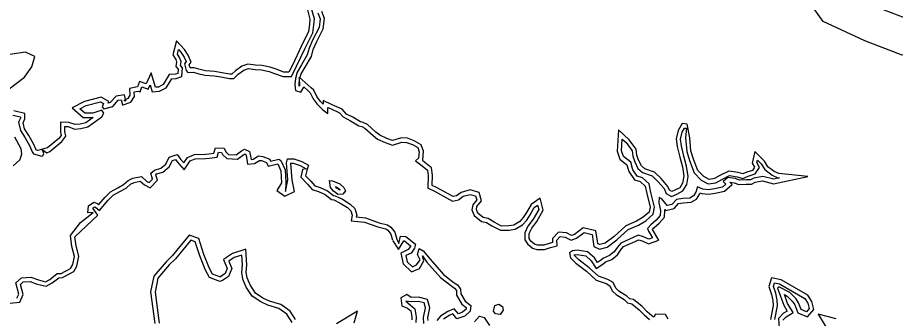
# Model space of a CAD drawing. Extents: x 2160437 to 2172832, y 205694 to 212444.
# Drawn here: x 2164674 to 2165285, y 209408 to 209618 of the extents above; entities that cross this region are included whole.
import ezdxf

# ---------------------------------------------------------------- set-up
doc = ezdxf.new("R2010")
doc.units = 0
for name, color, linetype in [('RD_EX_H2O', 7, 'Continuous'), ('RD_EX_VEG_ShrubLine', 7, 'Continuous'), ('RD_EX_VEG_TreeLine', 7, 'Continuous')]:
    doc.layers.add(name, color=color, linetype=linetype)

msp = doc.modelspace()

# ---------------------------------------------------------------- linework, layer by layer
at = {"layer": 'RD_EX_H2O'}
for points in [[(2164670.43, 209549.71), (2164675.76, 209548.49), (2164675.78, 209547.7), (2164674.39, 209544.72), (2164675.61, 209539.09), (2164678.84, 209533.94), (2164682.21, 209528.01), (2164683.88, 209524.09), (2164684.83, 209522.71), (2164690.62, 209521.16), (2164691.2, 209521.39), (2164692.03, 209523), (2164690.75, 209525.78), (2164694.14, 209523.44), (2164696.11, 209524.48), (2164704.52, 209531.3), (2164707.29, 209534.98), (2164706.48, 209538.28), (2164706.47, 209541.76), (2164708.9, 209541.71), (2164713.39, 209540.07), (2164717.77, 209540.35), (2164722.56, 209541.58), (2164732.29, 209548.65), (2164733.68, 209551.09), (2164732.33, 209553.19), (2164726.05, 209551.06), (2164720.51, 209551), (2164716.93, 209554.15), (2164721.36, 209556.44), (2164731.45, 209559.04), (2164733.51, 209557.88), (2164732.57, 209555.48), (2164733.85, 209554.19), (2164739.91, 209555.82), (2164743.78, 209560.1), (2164745.9, 209560.42), (2164746.72, 209557), (2164747.29, 209556.92), (2164752.5, 209558.81), (2164755.04, 209562.78), (2164754.82, 209565.93), (2164757.64, 209566.48), (2164759.01, 209566.05), (2164760.3, 209569.37), (2164764.69, 209567.79), (2164766.13, 209570.75), (2164767.47, 209566.07), (2164772.63, 209566.36), (2164777.26, 209568.69), (2164781.04, 209575.04), (2164784.24, 209575.24), (2164788.08, 209576.59), (2164788.59, 209582.6), (2164787.18, 209584.43), (2164787.57, 209587.07), (2164786.51, 209589.82), (2164784.98, 209592.17), (2164785.83, 209595.45), (2164787.46, 209593.71), (2164789.79, 209590.04), (2164791.15, 209587.04), (2164790.07, 209585.54), (2164791.09, 209580.95), (2164792.21, 209579.56), (2164796.25, 209579.74), (2164799.19, 209578.8), (2164804.14, 209577.68), (2164810.69, 209577.18), (2164815.31, 209576.38), (2164821.26, 209575.19), (2164824.22, 209575.25), (2164827.32, 209578.19), (2164831.38, 209581.13), (2164834.52, 209582.25), (2164839.16, 209581.63), (2164843.49, 209581.27), (2164848.94, 209580.17), (2164852.73, 209578.85), (2164858.64, 209576.65), (2164864.41, 209576.55), (2164868.05, 209583.8), (2164874.04, 209596.37), (2164879.31, 209607.04), (2164880.05, 209612.76), (2164880.43, 209616.85), (2164878.25, 209624.77)], [(2164882.86, 209621.11), (2164884.48, 209616.79), (2164883.75, 209610.7), (2164879.46, 209602.36), (2164876.73, 209596.49), (2164875.53, 209591.75), (2164871.54, 209584.77), (2164868.46, 209579.73), (2164867.19, 209575.37), (2164866.81, 209571.41), (2164867.05, 209568.84), (2164867.34, 209566.92), (2164870.97, 209565.66), (2164873.06, 209569.29), (2164873.06, 209569.42), (2164876.2, 209566.64), (2164877.56, 209565.38), (2164879.69, 209561.14), (2164882.35, 209557.39), (2164886.05, 209553.71), (2164889.93, 209550.97), (2164889.73, 209555.13), (2164891.64, 209554.28), (2164898.03, 209551.39), (2164900.62, 209548.44), (2164905.72, 209545.76), (2164911.38, 209542.17), (2164913.53, 209541.76), (2164915.67, 209540.63), (2164921.3, 209535.62), (2164924.43, 209533.09), (2164929.87, 209530.62), (2164934.93, 209528.79), (2164941.43, 209530.88), (2164944.71, 209530.69), (2164948.7, 209529.16), (2164952.45, 209527.07), (2164953.37, 209524.27), (2164953.04, 209519.74), (2164950.94, 209517.98), (2164955.47, 209514.41), (2164959.26, 209511.47), (2164959.75, 209507.72), (2164959.42, 209498.87), (2164959.62, 209498.78), (2164964.14, 209496.66), (2164976.62, 209489.81), (2164980.85, 209490.69), (2164984.04, 209493.17), (2164988.94, 209494.47), (2164992.77, 209493.38), (2164993.58, 209490.62), (2164990.89, 209487.25), (2164990.25, 209483.64), (2164991.78, 209479.67), (2164996.88, 209475.49), (2165000.46, 209474.92), (2165004.2, 209472.54), (2165010.09, 209469.45), (2165016.17, 209469.51), (2165020.4, 209470.27), (2165025.46, 209473.18), (2165028.42, 209476.6), (2165030.78, 209480.29), (2165033.66, 209485.31), (2165035.99, 209486.91), (2165036.74, 209483.88), (2165032.93, 209477.3), (2165029.25, 209472.4), (2165027.16, 209467.81), (2165027.12, 209462.86), (2165028.95, 209459.95), (2165032.34, 209457.06), (2165035.36, 209456.03), (2165040.85, 209456.11), (2165044.98, 209457.45), (2165049.51, 209458.62), (2165049.3, 209462.61), (2165051.64, 209465.05), (2165055.24, 209464.77), (2165059.31, 209462.61), (2165063, 209463.91), (2165068.48, 209468.01), (2165073.92, 209466.62), (2165074.79, 209461.43), (2165075.12, 209458.11), (2165079.08, 209456.36), (2165084.33, 209457.8), (2165091.19, 209462.73), (2165099.05, 209470.04), (2165106.29, 209473.12), (2165111.4, 209476.13), (2165116.44, 209480.6), (2165117.53, 209485.63), (2165114.98, 209495.82), (2165113.64, 209501.86), (2165109.03, 209506.06), (2165105.3, 209507.12), (2165102.27, 209511.64), (2165100.9, 209516.92), (2165095.81, 209520.86), (2165094.4, 209524.96), (2165094.93, 209533.05), (2165097.6, 209530.55), (2165101.83, 209524.84), (2165102.25, 209521.06), (2165103.61, 209517.1), (2165105.88, 209512.61), (2165109.03, 209509.72), (2165115.79, 209507.38), (2165119.77, 209503.52), (2165124.07, 209498.5), (2165125.5, 209495.23), (2165129.23, 209493.09), (2165132.96, 209494.74), (2165137.2, 209496.87), (2165139.84, 209501.33), (2165140.94, 209507.08), (2165139.75, 209514.26), (2165137.91, 209521.19), (2165136.28, 209528.44), (2165135.52, 209533.09), (2165136.72, 209537.96), (2165138.31, 209540.73), (2165139.67, 209540.55), (2165139.06, 209533.92), (2165139.85, 209524.34), (2165141.76, 209518.1), (2165145, 209509.47), (2165149.9, 209504.42), (2165154.87, 209501.86), (2165160.11, 209502.59), (2165164.34, 209504.97), (2165169.67, 209507.64), (2165174.98, 209506.79), (2165179.03, 209505.53), (2165182.79, 209507.1), (2165187.52, 209508.72), (2165190.68, 209513.13), (2165188.74, 209516.74), (2165189.13, 209518.43), (2165191.78, 209515.76), (2165194.2, 209511.75), (2165199.29, 209507.81), (2165203.24, 209506.06), (2165204.62, 209505.93), (2165200.52, 209505.05), (2165192.85, 209507.07), (2165186.69, 209505.91), (2165184.23, 209504.66), (2165181.23, 209504.67), (2165176.63, 209504.44), (2165173.71, 209505.55), (2165168.43, 209506.21), (2165165.29, 209503.59), (2165167.17, 209501.62), (2165164.72, 209499.47), (2165159.23, 209498.31), (2165155.09, 209497.75), (2165151.12, 209498.13), (2165147.34, 209499.74), (2165146.28, 209496.14), (2165144.52, 209493.38), (2165142.04, 209491.97), (2165137.07, 209491.59), (2165132.76, 209490.93), (2165129.47, 209487.41), (2165126.26, 209486.68), (2165122.52, 209491.33), (2165120.71, 209492.26), (2165120.48, 209488.64), (2165121.61, 209483.34), (2165121.41, 209479.78), (2165118.54, 209476.56), (2165114.81, 209473.29), (2165112.5, 209470.78), (2165113.18, 209468.93), (2165116, 209464.2), (2165113.46, 209463.35), (2165109.78, 209464.92), (2165106.02, 209466.17), (2165102.6, 209464.39), (2165093.96, 209460.6), (2165091.67, 209457.73), (2165089.41, 209454.53), (2165086.18, 209451.83), (2165081.85, 209450.03), (2165079.74, 209448.39), (2165077.72, 209447.07), (2165075.71, 209450.24), (2165070.85, 209454.55), (2165063.43, 209455.68), (2165060.27, 209455.17), (2165058.2, 209453.75), (2165058.83, 209450.29), (2165062.72, 209446.65), (2165069.95, 209441.05), (2165076.86, 209434.75), (2165083.64, 209432.46), (2165086.29, 209430.86), (2165088.04, 209427.39), (2165090.67, 209424.79), (2165096.2, 209421.31), (2165098.69, 209418.83), (2165101.59, 209418.33), (2165106.76, 209414.05), (2165110.29, 209410.51), (2165113.95, 209407.27)], [(2164671.46, 209534.7), (2164675.86, 209526.52), (2164676.34, 209522.47), (2164675.32, 209518.67), (2164670.61, 209514.4)], [(2164673.14, 209422.2), (2164674.45, 209425.03), (2164672.33, 209432.8), (2164676.45, 209436.43), (2164682.84, 209436.77), (2164688.25, 209434.92), (2164693.14, 209433.65), (2164696.2, 209435.28), (2164701.31, 209439.25), (2164704.05, 209439.47), (2164710.56, 209442.94), (2164712.06, 209445.63), (2164713.24, 209451.28), (2164711.41, 209458.09), (2164710.46, 209465.82), (2164717.59, 209475), (2164726.42, 209481.94), (2164722.7, 209481.67), (2164723.07, 209486.42), (2164726.9, 209489.1), (2164729.37, 209488.18), (2164730.34, 209487.39), (2164734.57, 209492.47), (2164738.48, 209496.31), (2164743.51, 209499.11), (2164747.57, 209501.39), (2164750.63, 209504.1), (2164753.94, 209505.75), (2164759.92, 209507.06), (2164763.81, 209503.54), (2164765.42, 209502.7), (2164767.76, 209505.14), (2164766.41, 209509.27), (2164769.11, 209511.44), (2164773.37, 209512.66), (2164776.96, 209515.5), (2164779.31, 209520.52), (2164784.81, 209522.39), (2164787.25, 209518.97), (2164789.4, 209516.52), (2164792.03, 209520.27), (2164796.86, 209522.26), (2164804.63, 209522.47), (2164806.87, 209522.8), (2164810.36, 209523.23), (2164811.54, 209526.84), (2164817.56, 209526.75), (2164818.83, 209524.09), (2164820.72, 209522.41), (2164825.89, 209522.16), (2164829.71, 209524.84), (2164831.86, 209526.04), (2164835.3, 209524.46), (2164835.76, 209522.39), (2164836.34, 209518.84), (2164837.73, 209519), (2164841.63, 209521.29), (2164844.44, 209521), (2164849.36, 209519), (2164849.98, 209517.7), (2164855.69, 209518.95), (2164857.03, 209518.18), (2164860.05, 209511.62), (2164860.47, 209502.69), (2164860.29, 209496.47), (2164862.04, 209504.75), (2164860.98, 209516.42), (2164861.74, 209519.21), (2164866.08, 209519.26), (2164871.63, 209517.46), (2164876.26, 209514.92), (2164875.16, 209511.09), (2164874.33, 209507.45), (2164877.88, 209503.71), (2164880.73, 209500.53), (2164884.52, 209499.21), (2164889.58, 209496.97), (2164893.8, 209493.78), (2164895.04, 209493.47), (2164899.98, 209491.1), (2164905.29, 209487.67), (2164908.57, 209484.65), (2164909.96, 209480.08), (2164909.67, 209478.77), (2164916.11, 209478.13), (2164921.09, 209476.4), (2164925.58, 209474.77), (2164931.42, 209473.2), (2164933.72, 209471.76), (2164936.46, 209468.21), (2164937.84, 209463.34)], [(2164865.08, 209405.1), (2164861.28, 209410.99), (2164855.74, 209415), (2164848.13, 209417.29), (2164843.15, 209419.57), (2164837.14, 209423.61), (2164833, 209429.94), (2164830.71, 209435.45), (2164829.95, 209440.1), (2164830.35, 209445.44), (2164829.93, 209452.22), (2164824.67, 209450.48), (2164820.83, 209448.04), (2164823.05, 209442.92), (2164820.71, 209437.37), (2164816.34, 209434.39), (2164814.54, 209433.87), (2164807.46, 209436.53), (2164804.62, 209441.63), (2164800.72, 209451.63), (2164797.45, 209461.41), (2164794.28, 209462.51), (2164783.57, 209449.7), (2164779.28, 209445.43), (2164771.34, 209436.19), (2164769.41, 209426.43), (2164772.31, 209404.71)], [(2164937.84, 209463.34), (2164939.25, 209460.32), (2164940.54, 209465.38), (2164944.28, 209465.16), (2164950.82, 209459.92), (2164950.27, 209457.05), (2164947.8, 209453.65), (2164944.08, 209451.88), (2164945.06, 209447.61), (2164948.78, 209444.1), (2164951.67, 209445.34), (2164954.18, 209448.84), (2164952.29, 209452.68), (2164953.4, 209456.68), (2164956.17, 209455.09), (2164961.05, 209449.33), (2164970.5, 209438.73), (2164977.88, 209432.94), (2164980.27, 209431.46), (2164982.33, 209428.39), (2164982.43, 209425.1), (2164985.49, 209420.09), (2164989.38, 209417.11), (2164988.97, 209413.22), (2164985.38, 209409.71), (2164979.78, 209407.76), (2164976.97, 209411.17), (2164974.83, 209410.26), (2164970.35, 209407.45)], [(2165201.24, 209407.22), (2165203.18, 209416.85), (2165202.87, 209420.88), (2165201.89, 209425.57), (2165200.27, 209430.42), (2165200.99, 209432.86), (2165204.51, 209432.14), (2165222.22, 209421.95), (2165224.29, 209418.63), (2165225.19, 209415), (2165223.21, 209412.7), (2165219.59, 209414.25), (2165217.85, 209418.85), (2165216.03, 209421.64), (2165211.75, 209426.05), (2165204.04, 209430.13), (2165203.07, 209429.18), (2165205.4, 209422.93), (2165207.43, 209417.24), (2165209.87, 209413.16), (2165207.29, 209411.67), (2165203.83, 209408.05), (2165204.33, 209401.59)], [(2164956.77, 209404.54), (2164956.58, 209408.7), (2164957.86, 209415.38), (2164956.87, 209418.82), (2164952.73, 209419.88), (2164947.85, 209419.7), (2164944.08, 209420.12), (2164947.16, 209417.61), (2164950.36, 209414.81), (2164951.48, 209409.23), (2164951.1, 209405.14)], [(2164991.94, 209405.75), (2164995.47, 209409.52), (2164998.85, 209408.62), (2165002.52, 209403.1)]]:
    msp.add_lwpolyline(points, dxfattribs=at)
for points in [[(2164893.83, 209496.82), (2164891.63, 209499.3), (2164891.01, 209504.13), (2164893.15, 209503.95), (2164898.28, 209501.86), (2164901.02, 209499.27), (2164902.15, 209497.09), (2164900.2, 209494.71), (2164896.78, 209494.43), (2164895.51, 209495.48)], [(2165005.2, 209413.21), (2165006.1, 209417.12), (2165009.07, 209418.02), (2165011.55, 209416.44), (2165011.9, 209413.71), (2165009.8, 209410.75), (2165006.58, 209411.33)]]:
    msp.add_lwpolyline(points, close=True, dxfattribs=at)
at = {"layer": 'RD_EX_VEG_ShrubLine'}
for points in [[(2164875.36, 209623.94), (2164877.39, 209616.58), (2164877.07, 209613.09), (2164876.4, 209607.92), (2164871.34, 209597.68), (2164865.35, 209585.12), (2164862.58, 209579.58), (2164859.21, 209579.64), (2164853.75, 209581.67), (2164849.73, 209583.07), (2164843.91, 209584.24), (2164839.48, 209584.61), (2164834.19, 209585.32), (2164829.97, 209583.8), (2164825.4, 209580.5), (2164823, 209578.22), (2164821.52, 209578.19), (2164815.86, 209579.33), (2164811.06, 209580.16), (2164804.59, 209580.66), (2164799.98, 209581.7), (2164796.65, 209582.77), (2164793.79, 209582.63), (2164793.29, 209584.88), (2164794.6, 209586.69), (2164792.43, 209591.47), (2164789.84, 209595.55), (2164784.3, 209601.48), (2164781.74, 209591.65), (2164783.82, 209588.44), (2164784.48, 209586.73), (2164784.02, 209583.6), (2164785.5, 209581.69), (2164785.25, 209578.78), (2164783.64, 209578.21), (2164779.27, 209577.94), (2164775.13, 209570.97), (2164771.84, 209569.32), (2164769.69, 209569.2), (2164766.84, 209579.11), (2164763.17, 209571.53), (2164758.57, 209573.19), (2164757.11, 209569.43), (2164751.64, 209568.37), (2164751.98, 209563.56), (2164750.52, 209561.28), (2164747.66, 209559.9), (2164747.66, 209559.9), (2164749.16, 209559.71), (2164748.18, 209563.79), (2164742.28, 209562.9), (2164738.28, 209558.49), (2164736.82, 209558.1), (2164737.26, 209559.22), (2164731.86, 209562.24), (2164720.29, 209559.25), (2164711.65, 209554.79), (2164719.39, 209547.99), (2164726.39, 209548.06), (2164721.27, 209544.34), (2164717.29, 209543.33), (2164713.82, 209543.11), (2164709.46, 209544.69), (2164703.45, 209544.84), (2164703.48, 209537.91), (2164704.04, 209535.65), (2164702.35, 209533.4), (2164694.44, 209527), (2164694.34, 209526.94), (2164687.79, 209525.02), (2164686.68, 209525.32), (2164686.52, 209525.54), (2164684.9, 209529.34), (2164681.42, 209535.48), (2164678.43, 209540.23), (2164677.54, 209544.37), (2164678.79, 209547.06), (2164678.73, 209550.88), (2164671.07, 209552.64)], [(2165126.93, 209407.63), (2165125.15, 209410.71), (2165118.11, 209410.91), (2165116.99, 209409.04), (2165115.67, 209409.75), (2165112.35, 209412.7), (2165108.79, 209416.27), (2165102.88, 209421.15), (2165100.14, 209421.62), (2165098.08, 209423.68), (2165092.54, 209427.15), (2165090.5, 209429.18), (2165088.58, 209432.99), (2165084.91, 209435.2), (2165078.42, 209437.39), (2165071.88, 209443.34), (2165064.67, 209448.94), (2165061.6, 209451.81), (2165061.51, 209452.33), (2165063.45, 209452.65), (2165069.52, 209451.72), (2165073.4, 209448.28), (2165076.81, 209442.9), (2165081.48, 209445.95), (2165083.37, 209447.42), (2165087.75, 209449.23), (2165091.64, 209452.48), (2165094.07, 209455.92), (2165095.85, 209458.15), (2165103.89, 209461.68), (2165106.28, 209462.92), (2165108.72, 209462.11), (2165113.33, 209460.14), (2165120.48, 209462.54), (2165115.96, 209470.11), (2165116.91, 209471.14), (2165120.66, 209474.42), (2165124.34, 209478.56), (2165124.63, 209483.58), (2165124.53, 209484.05), (2165125.11, 209483.33), (2165131.03, 209484.69), (2165134.24, 209488.12), (2165137.42, 209488.61), (2165142.94, 209489.03), (2165146.65, 209491.14), (2165149.04, 209494.88), (2165149.27, 209495.66), (2165150.37, 209495.19), (2165155.15, 209494.73), (2165159.74, 209495.35), (2165166.11, 209496.7), (2165171.5, 209501.42), (2165170.01, 209502.99), (2165172.98, 209502.62), (2165176.15, 209501.41), (2165181.31, 209501.67), (2165184.93, 209501.66), (2165187.67, 209503.04), (2165192.74, 209504), (2165200.44, 209501.97), (2165224.25, 209507.05), (2165204.02, 209509), (2165200.84, 209510.41), (2165196.48, 209513.78), (2165194.16, 209517.61), (2165187.43, 209524.41), (2165185.57, 209516.32), (2165187.15, 209513.36), (2165185.64, 209511.24), (2165181.72, 209509.91), (2165178.88, 209508.72), (2165175.67, 209509.72), (2165169.19, 209510.76), (2165162.93, 209507.62), (2165159.14, 209505.48), (2165155.4, 209504.96), (2165151.71, 209506.86), (2165147.59, 209511.11), (2165144.6, 209519.07), (2165142.81, 209524.91), (2165142.08, 209533.91), (2165140.07, 209543.52), (2165140.07, 209543.52), (2165136.71, 209543.97), (2165133.91, 209539.08), (2165132.46, 209533.22), (2165133.33, 209527.87), (2165135, 209520.47), (2165136.82, 209513.62), (2165137.9, 209507.12), (2165136.99, 209502.41), (2165135.06, 209499.15), (2165131.67, 209497.45), (2165129.4, 209496.45), (2165127.85, 209497.34), (2165126.64, 209500.11), (2165121.96, 209505.58), (2165117.4, 209510), (2165110.6, 209512.35), (2165108.31, 209514.46), (2165106.38, 209518.27), (2165105.2, 209521.72), (2165104.73, 209525.98), (2165099.84, 209532.56), (2165092.35, 209539.58), (2165091.36, 209524.55), (2165093.27, 209519.03), (2165098.25, 209515.18), (2165099.5, 209510.39), (2165103.42, 209504.53), (2165107.53, 209503.37), (2165110.92, 209500.29), (2165112.06, 209495.13), (2165114.45, 209485.58), (2165113.71, 209482.2), (2165109.62, 209478.56), (2165104.93, 209475.8), (2165097.39, 209472.59), (2165089.29, 209465.06), (2165083.02, 209460.55), (2165079.31, 209459.53), (2165077.94, 209460.15), (2165077.77, 209461.83), (2165076.55, 209469.04), (2165067.83, 209471.27), (2165061.58, 209466.58), (2165059.56, 209465.87), (2165056.09, 209467.72), (2165050.46, 209468.15), (2165046.24, 209463.75), (2165046.39, 209460.91), (2165044.14, 209460.34), (2165040.35, 209459.1), (2165035.84, 209459.03), (2165033.85, 209459.72), (2165031.24, 209461.94), (2165030.13, 209463.71), (2165030.16, 209467.15), (2165031.85, 209470.86), (2165035.43, 209475.65), (2165039.95, 209483.43), (2165037.86, 209491.84), (2165031.4, 209487.39), (2165028.21, 209481.85), (2165026.01, 209478.4), (2165023.53, 209475.53), (2165019.36, 209473.13), (2165015.88, 209472.51), (2165010.81, 209472.46), (2165005.71, 209475.14), (2165001.55, 209477.78), (2164998.15, 209478.32), (2164994.29, 209481.49), (2164993.35, 209483.94), (2164993.71, 209485.98), (2164996.9, 209489.96), (2164995.18, 209495.8), (2164988.97, 209497.59), (2164982.68, 209495.91), (2164979.56, 209493.48), (2164977.09, 209492.97), (2164965.5, 209499.34), (2164962.49, 209500.75), (2164962.76, 209507.86), (2164962.07, 209513.08), (2164957.31, 209516.77), (2164955.69, 209518.05), (2164955.94, 209518.26), (2164956.4, 209524.64), (2164954.94, 209529.13), (2164949.97, 209531.88), (2164945.35, 209533.66), (2164941.05, 209533.91), (2164934.99, 209531.96), (2164931, 209533.4), (2164926.02, 209535.66), (2164923.24, 209537.91), (2164917.39, 209543.11), (2164914.54, 209544.62), (2164912.51, 209545.01), (2164907.22, 209548.36), (2164902.87, 209550.42), (2164902.87, 209550.42), (2164899.85, 209553.86), (2164892.87, 209557.02), (2164886.51, 209559.84), (2164886.63, 209557.36), (2164884.65, 209559.33), (2164882.27, 209562.69), (2164880, 209567.21), (2164878.21, 209568.87), (2164869.77, 209576.31), (2164870.03, 209570.04), (2164869.96, 209569.92), (2164869.82, 209571.4), (2164870.15, 209574.8), (2164871.23, 209578.5), (2164874.12, 209583.25), (2164878.34, 209590.62), (2164879.57, 209595.48), (2164882.15, 209601.04), (2164886.67, 209609.81), (2164887.54, 209617.17), (2164885.73, 209621.98)], [(2164656.98, 209559.89), (2164678.4, 209576.29), (2164683.66, 209583.3), (2164685.71, 209590.49), (2164679.11, 209593.72), (2164668.15, 209591.98)], [(2164667.99, 209418.64), (2164675.14, 209419.39), (2164677.64, 209424.76), (2164675.71, 209431.79), (2164677.65, 209433.49), (2164682.42, 209433.75), (2164687.38, 209432.04), (2164693.52, 209430.45), (2164697.84, 209432.76), (2164702.45, 209436.33), (2164704.92, 209436.53), (2164712.76, 209440.71), (2164714.9, 209444.57), (2164716.33, 209451.37), (2164714.36, 209458.66), (2164713.59, 209464.96), (2164729.58, 209479.99), (2164726.17, 209484.93), (2164727.33, 209485.74), (2164727.86, 209485.54), (2164730.74, 209483.19), (2164736.77, 209490.43), (2164740.3, 209493.88), (2164744.97, 209496.5), (2164749.32, 209498.93), (2164752.33, 209501.6), (2164754.95, 209502.9), (2164759.05, 209503.8), (2164762.08, 209501.05), (2164766.03, 209499.01), (2164771.17, 209504.36), (2164769.91, 209508.23), (2164770.52, 209508.72), (2164774.77, 209509.94), (2164779.38, 209513.59), (2164781.48, 209518.09), (2164783.67, 209518.83), (2164784.9, 209517.11), (2164789.67, 209511.66), (2164793.98, 209517.83), (2164797.5, 209519.28), (2164804.89, 209519.48), (2164807.27, 209519.82), (2164812.62, 209520.49), (2164813.71, 209523.81), (2164815.65, 209523.78), (2164816.39, 209522.24), (2164819.52, 209519.46), (2164826.77, 209519.11), (2164831.31, 209522.29), (2164832, 209522.68), (2164832.69, 209522.35), (2164832.81, 209521.82), (2164833.84, 209515.53), (2164838.71, 209516.09), (2164842.3, 209518.21), (2164843.7, 209518.06), (2164847.16, 209516.66), (2164848.31, 209514.27), (2164854.87, 209515.7), (2164857.08, 209510.9), (2164857.46, 209502.66), (2164854.3, 209497.31), (2164859.78, 209493.22), (2164866.55, 209496.52), (2164865.07, 209504.57), (2164864.02, 209516.16), (2164864.04, 209516.23), (2164865.62, 209516.25), (2164870.44, 209514.69), (2164874.82, 209512.29), (2164874.82, 209512.29), (2164872.26, 209511.84), (2164871.04, 209506.55), (2164875.68, 209501.68), (2164879.01, 209497.96), (2164883.41, 209496.42), (2164888.04, 209494.37), (2164892.48, 209491.02), (2164894.01, 209490.63), (2164898.51, 209488.48), (2164903.45, 209485.28), (2164905.94, 209483), (2164906.86, 209479.95), (2164906.03, 209476.11), (2164915.46, 209475.18), (2164920.09, 209473.57), (2164924.68, 209471.91), (2164930.21, 209470.42), (2164931.67, 209469.5), (2164933.73, 209466.83), (2164934.95, 209462.52)], [(2164867.29, 209407.21), (2164863.49, 209413.09), (2164857.09, 209417.72), (2164849.19, 209420.11), (2164844.61, 209422.19), (2164839.32, 209425.76), (2164835.66, 209431.35), (2164833.61, 209436.28), (2164832.97, 209440.23), (2164833.35, 209445.42), (2164832.69, 209456.29), (2164823.37, 209453.21), (2164817.06, 209449.2), (2164819.79, 209442.9), (2164818.29, 209439.35), (2164815.04, 209437.14), (2164814.66, 209437.03), (2164809.54, 209438.95), (2164807.34, 209442.91), (2164803.52, 209452.71), (2164803.52, 209452.71), (2164799.83, 209463.75), (2164793.31, 209466.03), (2164781.35, 209451.73), (2164777.08, 209447.48), (2164768.55, 209437.54), (2164766.37, 209426.53), (2164769.3, 209404.55)], [(2164935.12, 209462.07), (2164939.05, 209456.2), (2164942.84, 209462.24), (2164943.15, 209462.22), (2164947.53, 209458.71), (2164947.45, 209458.27), (2164945.82, 209456.03), (2164940.62, 209453.56), (2164942.34, 209446.05), (2164948.16, 209440.57), (2164953.62, 209442.91), (2164956.68, 209448.29), (2164955.78, 209451.68), (2164958.79, 209447.36), (2164968.43, 209436.53), (2164976.16, 209430.48), (2164978.14, 209429.25), (2164979.36, 209427.43), (2164979.46, 209424.22), (2164983.22, 209418.05), (2164986.22, 209415.75), (2164986.1, 209414.61), (2164983.76, 209412.33), (2164980.76, 209411.28), (2164977.86, 209414.8), (2164973.44, 209412.93), (2164968.32, 209409.72), (2164965.76, 209406.51)], [(2165206.92, 209406.94), (2165209.17, 209409.28), (2165214.01, 209412.09), (2165210.15, 209418.53), (2165208.22, 209423.96), (2165207.96, 209424.67), (2165209.93, 209423.62), (2165213.68, 209419.75), (2165215.16, 209417.48), (2165217.23, 209411.99), (2165224.05, 209409.08), (2165228.48, 209414.22), (2165227.08, 209419.82), (2165224.37, 209424.17), (2165205.58, 209434.98), (2165198.89, 209436.35), (2165197.12, 209430.37), (2165198.99, 209424.78), (2165199.89, 209420.46), (2165200.16, 209417.03), (2165198.19, 209407.24)], [(2164959.68, 209406.63), (2164959.59, 209408.48), (2164960.94, 209415.52), (2164959.28, 209421.3), (2164953.05, 209422.89), (2164947.96, 209422.71), (2164944.87, 209424.84), (2164940.78, 209422.35), (2164941.31, 209416.8), (2164945.23, 209415.32), (2164947.62, 209413.23), (2164948.45, 209409.06), (2164948.27, 209407.15)], [(2164908.25, 209404.92), (2164910.49, 209413.13), (2164895.92, 209404.19)], [(2165243.95, 209407.7), (2165231.48, 209411.07), (2165236.8, 209402.23)]]:
    msp.add_lwpolyline(points, dxfattribs=at)
msp.add_lwpolyline([(2164896.07, 209498.82), (2164895.08, 209499.93), (2164896.63, 209499.3), (2164898.44, 209497.58), (2164897.75, 209497.52), (2164897.4, 209497.81)], close=True, dxfattribs=at)
at = {"layer": 'RD_EX_VEG_TreeLine'}
msp.add_lwpolyline([(2165228.2, 209635.35), (2165240.38, 209636.06), (2165262.12, 209629), (2165296.16, 209616), (2165311.58, 209606.05), (2165311.67, 209599.77), (2165302.15, 209594.52), (2165290.02, 209591.63), (2165263.86, 209601.56), (2165235, 209615.01), (2165229.11, 209623.2)], close=True, dxfattribs=at)

doc.saveas('drawing.dxf')
